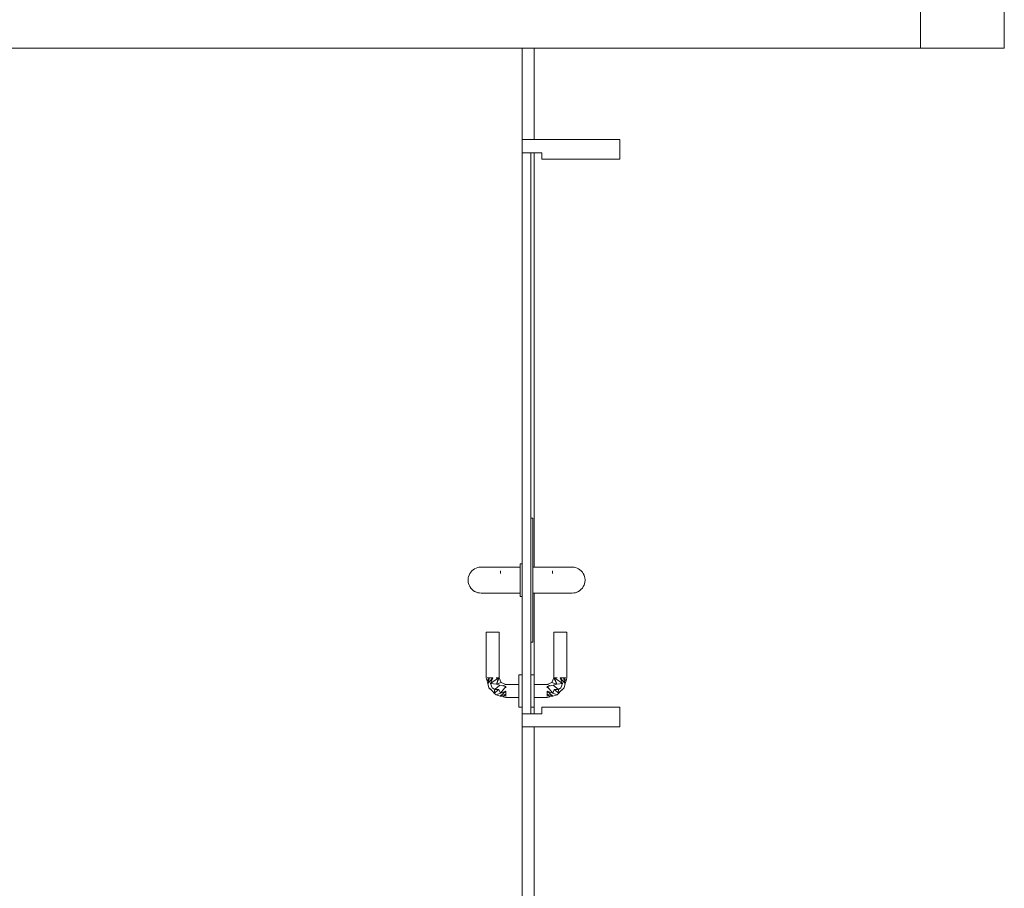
# Model space of a CAD drawing. Header units: millimetres. Extents: x 2 to 902, y -447 to 199.
# Tile 490 of 656: x 21.83 to 24.85, y 155.33 to 158. Entities that reach past the tile are written whole.
import ezdxf

# ---------------------------------------------------------------- set-up
doc = ezdxf.new("R2010")
doc.units = ezdxf.units.MM
doc.header["$MEASUREMENT"] = 0
for name, color, linetype, lineweight in [('IFC-Laje-Contorno', 134, 'Continuous', 5), ('IFC-Parede padrão-Contorno', 44, 'Continuous', 5), ('IFC-Porta-Contorno', 142, 'Continuous', 5)]:
    doc.layers.add(name, color=color, linetype=linetype, lineweight=lineweight)

msp = doc.modelspace()

# ---------------------------------------------------------------- linework, layer by layer
at = {"layer": 'IFC-Laje-Contorno', "color": 7, "lineweight": 5}
for p, q in [((24.5922, 157.9074), (24.5922, 158.4424)), ((16.0192, 157.9074), (23.3704, 157.9074)), ((23.3704, 157.6274), (23.3704, 157.9074)), ((23.3704, 157.6274), (23.3704, 157.9074)), ((23.4071, 157.9074), (24.5922, 157.9074)), ((23.4071, 157.6274), (23.4071, 157.9074)), ((23.4071, 157.6274), (23.4071, 157.9074)), ((23.4071, 156.3174), (23.4071, 157.5874)), ((23.4071, 156.3174), (23.4071, 157.5874)), ((23.4071, 155.9874), (23.4071, 156.2374)), ((23.4071, 155.9874), (23.4071, 156.2374)), ((23.4071, 155.8674), (23.4071, 155.8874)), ((23.4071, 155.8674), (23.4071, 155.8874)), ((23.3704, 153.843), (23.3704, 155.8274)), ((23.3704, 153.843), (23.3704, 155.8274)), ((23.4071, 153.2834), (23.4071, 155.8274)), ((23.4071, 153.843), (23.4071, 155.8274))]:
    msp.add_line(p, q, dxfattribs=at)
at = {"layer": 'IFC-Parede padrão-Contorno', "color": 7, "lineweight": 5}
for p, q in [((24.8487, 157.9074), (24.8487, 158.1765)), ((16.2265, 157.9074), (22.8395, 157.9074)), ((22.8395, 157.9074), (24.8487, 157.9074))]:
    msp.add_line(p, q, dxfattribs=at)
at = {"layer": 'IFC-Porta-Contorno', "color": 7, "lineweight": 5}
for p, q in [((23.3704, 157.6035), (23.3704, 157.6274)), ((23.3704, 157.6274), (23.4924, 157.6274)), ((23.3704, 157.5967), (23.3704, 157.6274)), ((23.3704, 157.6274), (23.5984, 157.6274)), ((23.4924, 157.6274), (23.6704, 157.6274)), ((23.5984, 157.6274), (23.6704, 157.6274)), ((23.6704, 157.5913), (23.6704, 157.6274)), ((23.6704, 157.613), (23.6704, 157.6274)), ((23.6704, 157.5674), (23.6704, 157.613)), ((23.3704, 157.5874), (23.3704, 157.6035)), ((23.3704, 157.5874), (23.3704, 157.5967)), ((23.3704, 157.5874), (23.4064, 157.5874)), ((23.3704, 156.8978), (23.3704, 157.5874)), ((23.3704, 156.2677), (23.3704, 157.5874)), ((23.3704, 157.5874), (23.3844, 157.5874)), ((23.3767, 157.5874), (23.3974, 157.5874)), ((23.3844, 157.5874), (23.4304, 157.5874)), ((23.3974, 156.8978), (23.3974, 157.5874)), ((23.3974, 156.2677), (23.3974, 157.5874)), ((23.4064, 157.5874), (23.4304, 157.5874)), ((23.4304, 157.5754), (23.4304, 157.5874)), ((23.4304, 157.572), (23.4304, 157.5874)), ((23.6704, 157.5674), (23.6704, 157.5913)), ((23.4304, 157.5674), (23.4304, 157.5754)), ((23.4304, 157.5674), (23.4304, 157.572)), ((23.4304, 157.5674), (23.5749, 157.5674)), ((23.4304, 157.5674), (23.4854, 157.5674)), ((23.4854, 157.5674), (23.6704, 157.5674)), ((23.5749, 157.5674), (23.6704, 157.5674)), ((23.3704, 155.8674), (23.3704, 156.8978)), ((23.3974, 156.4674), (23.3974, 156.8978)), ((23.3974, 156.4674), (23.4034, 156.4674)), ((23.3974, 156.0874), (23.3974, 156.4674)), ((23.3974, 156.4674), (23.4025, 156.4674)), ((23.4025, 156.4674), (23.4034, 156.4674)), ((23.4034, 156.0874), (23.4034, 156.4674)), ((23.4034, 156.4149), (23.4034, 156.4674)), ((23.3974, 156.0874), (23.3974, 156.4149)), ((23.4034, 156.0874), (23.4034, 156.4149)), ((23.2201, 156.3092), (23.2244, 156.3121)), ((23.2201, 156.3092), (23.2244, 156.3121)), ((23.2244, 156.3121), (23.2291, 156.3144)), ((23.2244, 156.3121), (23.2291, 156.3144)), ((23.2291, 156.3144), (23.2341, 156.3161)), ((23.2291, 156.3144), (23.2341, 156.3161)), ((23.2341, 156.3161), (23.2392, 156.3171)), ((23.2341, 156.3161), (23.2392, 156.3171)), ((23.2341, 156.3161), (23.238, 156.3166)), ((23.2341, 156.3161), (23.238, 156.3166)), ((23.238, 156.3166), (23.2444, 156.3174)), ((23.238, 156.3166), (23.2444, 156.3174)), ((23.2392, 156.3171), (23.2444, 156.3174)), ((23.2392, 156.3171), (23.2444, 156.3174)), ((23.2444, 156.3174), (23.2486, 156.3174)), ((23.2444, 156.3174), (23.2486, 156.3174)), ((23.2486, 156.3174), (23.2546, 156.3174)), ((23.2486, 156.3174), (23.2546, 156.3174)), ((23.2546, 156.3174), (23.2622, 156.317)), ((23.2546, 156.3174), (23.2622, 156.317)), ((23.2552, 156.3168), (23.274, 156.3174)), ((23.2552, 156.3168), (23.274, 156.3174)), ((23.274, 156.3174), (23.2889, 156.3174)), ((23.274, 156.3174), (23.2889, 156.3174)), ((23.2889, 156.3174), (23.3044, 156.3174)), ((23.2889, 156.3174), (23.3044, 156.3174)), ((23.3044, 156.3174), (23.3644, 156.3174)), ((23.3044, 156.3174), (23.3644, 156.3174)), ((23.3644, 156.3274), (23.3704, 156.3274)), ((23.3644, 156.3257), (23.3644, 156.3274)), ((23.3644, 156.3274), (23.3704, 156.3274)), ((23.3644, 156.3257), (23.3644, 156.3274)), ((23.3644, 156.3207), (23.3644, 156.3257)), ((23.3644, 156.3207), (23.3644, 156.3257)), ((23.3644, 156.3128), (23.3644, 156.3207)), ((23.3644, 156.3128), (23.3644, 156.3207)), ((23.3644, 156.3024), (23.3644, 156.3128)), ((23.3644, 156.3024), (23.3644, 156.3128)), ((23.4034, 156.3174), (23.4634, 156.3174)), ((23.4034, 156.3174), (23.4634, 156.3174)), ((23.4634, 156.3174), (23.4789, 156.3174)), ((23.4634, 156.3174), (23.4789, 156.3174)), ((23.4789, 156.3174), (23.4938, 156.3174)), ((23.4789, 156.3174), (23.4938, 156.3174)), ((23.4938, 156.3174), (23.5125, 156.3168)), ((23.4938, 156.3174), (23.5125, 156.3168)), ((23.5056, 156.317), (23.5132, 156.3174)), ((23.5056, 156.317), (23.5132, 156.3174)), ((23.5132, 156.3174), (23.5192, 156.3174)), ((23.5132, 156.3174), (23.5192, 156.3174)), ((23.5192, 156.3174), (23.5234, 156.3174)), ((23.5192, 156.3174), (23.5234, 156.3174)), ((23.5234, 156.3174), (23.5286, 156.3171)), ((23.5234, 156.3174), (23.5298, 156.3166)), ((23.5234, 156.3174), (23.5286, 156.3171)), ((23.5234, 156.3174), (23.5298, 156.3166)), ((23.5286, 156.3171), (23.5337, 156.3161)), ((23.5286, 156.3171), (23.5337, 156.3161)), ((23.5298, 156.3166), (23.5337, 156.3161)), ((23.5298, 156.3166), (23.5337, 156.3161)), ((23.5337, 156.3161), (23.5387, 156.3144)), ((23.5337, 156.3161), (23.5387, 156.3144)), ((23.5387, 156.3144), (23.5434, 156.3121)), ((23.5387, 156.3144), (23.5434, 156.3121)), ((23.5434, 156.3121), (23.5477, 156.3092)), ((23.5434, 156.3121), (23.5477, 156.3092)), ((23.2044, 156.2774), (23.2052, 156.2852)), ((23.2044, 156.2774), (23.2052, 156.2852)), ((23.2052, 156.2852), (23.2058, 156.2878)), ((23.2052, 156.2852), (23.2058, 156.2878)), ((23.2058, 156.2878), (23.2075, 156.2927)), ((23.2058, 156.2878), (23.2075, 156.2927)), ((23.2075, 156.2927), (23.2098, 156.2974)), ((23.2075, 156.2927), (23.2098, 156.2974)), ((23.2098, 156.2974), (23.2127, 156.3018)), ((23.2098, 156.2974), (23.2127, 156.3018)), ((23.2127, 156.3018), (23.2161, 156.3057)), ((23.2127, 156.3018), (23.2161, 156.3057)), ((23.2161, 156.3057), (23.2201, 156.3092)), ((23.2161, 156.3057), (23.2201, 156.3092)), ((23.3044, 156.2974), (23.3044, 156.3057)), ((23.3044, 156.2974), (23.3044, 156.3057)), ((23.3044, 156.2974), (23.3044, 156.3016)), ((23.3644, 156.2904), (23.3644, 156.3024)), ((23.3644, 156.2904), (23.3644, 156.3024)), ((23.3644, 156.2774), (23.3644, 156.2904)), ((23.3644, 156.2774), (23.3644, 156.2904)), ((23.4634, 156.2974), (23.4634, 156.3057)), ((23.4634, 156.2974), (23.4634, 156.3057)), ((23.4634, 156.2974), (23.4634, 156.3016)), ((23.5477, 156.3092), (23.5516, 156.3057)), ((23.5477, 156.3092), (23.5516, 156.3057)), ((23.5516, 156.3057), (23.5551, 156.3018)), ((23.5516, 156.3057), (23.5551, 156.3018)), ((23.5551, 156.3018), (23.558, 156.2974)), ((23.5551, 156.3018), (23.558, 156.2974)), ((23.558, 156.2974), (23.5603, 156.2927)), ((23.558, 156.2974), (23.5603, 156.2927)), ((23.5603, 156.2927), (23.562, 156.2878)), ((23.5603, 156.2927), (23.562, 156.2878)), ((23.562, 156.2878), (23.5626, 156.2852)), ((23.562, 156.2878), (23.5626, 156.2852)), ((23.5626, 156.2852), (23.5634, 156.2774)), ((23.5626, 156.2852), (23.5634, 156.2774)), ((23.2044, 156.2774), (23.2052, 156.2696)), ((23.2044, 156.2774), (23.2052, 156.2696)), ((23.2052, 156.2696), (23.2058, 156.2671)), ((23.2052, 156.2696), (23.2058, 156.2671)), ((23.2058, 156.2671), (23.2075, 156.2621)), ((23.2058, 156.2671), (23.2075, 156.2621)), ((23.2075, 156.2621), (23.2098, 156.2574)), ((23.2075, 156.2621), (23.2098, 156.2574)), ((23.2098, 156.2574), (23.2127, 156.2531)), ((23.2098, 156.2574), (23.2127, 156.2531)), ((23.2127, 156.2531), (23.2161, 156.2491)), ((23.2127, 156.2531), (23.2161, 156.2491)), ((23.3644, 156.2645), (23.3644, 156.2774)), ((23.3644, 156.2645), (23.3644, 156.2774)), ((23.3644, 156.2524), (23.3644, 156.2645)), ((23.3644, 156.2524), (23.3644, 156.2645)), ((23.3644, 156.2421), (23.3644, 156.2524)), ((23.3644, 156.2421), (23.3644, 156.2524)), ((23.3704, 155.8674), (23.3704, 156.2677)), ((23.3974, 155.8674), (23.3974, 156.2677)), ((23.5516, 156.2491), (23.5551, 156.2531)), ((23.5516, 156.2491), (23.5551, 156.2531)), ((23.5551, 156.2531), (23.558, 156.2574)), ((23.5551, 156.2531), (23.558, 156.2574)), ((23.558, 156.2574), (23.5603, 156.2621)), ((23.558, 156.2574), (23.5603, 156.2621)), ((23.5603, 156.2621), (23.562, 156.2671)), ((23.5603, 156.2621), (23.562, 156.2671)), ((23.562, 156.2671), (23.5626, 156.2696)), ((23.562, 156.2671), (23.5626, 156.2696)), ((23.5626, 156.2696), (23.5634, 156.2774)), ((23.5626, 156.2696), (23.5634, 156.2774)), ((23.2161, 156.2491), (23.2201, 156.2457)), ((23.2161, 156.2491), (23.2201, 156.2457)), ((23.2201, 156.2457), (23.2244, 156.2428)), ((23.2201, 156.2457), (23.2244, 156.2428)), ((23.2244, 156.2428), (23.2291, 156.2405)), ((23.2244, 156.2428), (23.2281, 156.2412)), ((23.2244, 156.2428), (23.2291, 156.2405)), ((23.2244, 156.2428), (23.2281, 156.2412)), ((23.2281, 156.2412), (23.2341, 156.2388)), ((23.2281, 156.2412), (23.2341, 156.2388)), ((23.2291, 156.2405), (23.2341, 156.2388)), ((23.2291, 156.2405), (23.2341, 156.2388)), ((23.2341, 156.2388), (23.2392, 156.2378)), ((23.2341, 156.2388), (23.2392, 156.2378)), ((23.2392, 156.2378), (23.2444, 156.2374)), ((23.2392, 156.2378), (23.2444, 156.2374)), ((23.2444, 156.2374), (23.2485, 156.2375)), ((23.2444, 156.2374), (23.2485, 156.2375)), ((23.2485, 156.2375), (23.2509, 156.2374)), ((23.2485, 156.2375), (23.2509, 156.2374)), ((23.2509, 156.2374), (23.2595, 156.2376)), ((23.2509, 156.2374), (23.2595, 156.2376)), ((23.2595, 156.2376), (23.2758, 156.2374)), ((23.2595, 156.2376), (23.2758, 156.2374)), ((23.2758, 156.2374), (23.2912, 156.2375)), ((23.2758, 156.2374), (23.2912, 156.2375)), ((23.2912, 156.2375), (23.3044, 156.2374)), ((23.2912, 156.2375), (23.3044, 156.2374)), ((23.3044, 156.2374), (23.3644, 156.2374)), ((23.3044, 156.2374), (23.3644, 156.2374)), ((23.3644, 156.2341), (23.3644, 156.2421)), ((23.3644, 156.2341), (23.3644, 156.2421)), ((23.3644, 156.2291), (23.3644, 156.2341)), ((23.3644, 156.2291), (23.3644, 156.2341)), ((23.3644, 156.2274), (23.3644, 156.2291)), ((23.3644, 156.2274), (23.3644, 156.2291)), ((23.3644, 156.2274), (23.3704, 156.2274)), ((23.3644, 156.2274), (23.3704, 156.2274)), ((23.4034, 156.2374), (23.4634, 156.2374)), ((23.4034, 156.2374), (23.4634, 156.2374)), ((23.4634, 156.2374), (23.4766, 156.2375)), ((23.4634, 156.2374), (23.4766, 156.2375)), ((23.4766, 156.2375), (23.492, 156.2374)), ((23.4766, 156.2375), (23.492, 156.2374)), ((23.492, 156.2374), (23.5083, 156.2376)), ((23.492, 156.2374), (23.5083, 156.2376)), ((23.5083, 156.2376), (23.5169, 156.2374)), ((23.5083, 156.2376), (23.5169, 156.2374)), ((23.5169, 156.2374), (23.5193, 156.2375)), ((23.5169, 156.2374), (23.5193, 156.2375)), ((23.5193, 156.2375), (23.5234, 156.2374)), ((23.5193, 156.2375), (23.5234, 156.2374)), ((23.5234, 156.2374), (23.5286, 156.2378)), ((23.5234, 156.2374), (23.5286, 156.2378)), ((23.5286, 156.2378), (23.5337, 156.2388)), ((23.5286, 156.2378), (23.5337, 156.2388)), ((23.5337, 156.2388), (23.5397, 156.2412)), ((23.5337, 156.2388), (23.5397, 156.2412)), ((23.5337, 156.2388), (23.5387, 156.2405)), ((23.5337, 156.2388), (23.5387, 156.2405)), ((23.5387, 156.2405), (23.5434, 156.2428)), ((23.5387, 156.2405), (23.5434, 156.2428)), ((23.5397, 156.2412), (23.5434, 156.2428)), ((23.5397, 156.2412), (23.5434, 156.2428)), ((23.5434, 156.2428), (23.5477, 156.2457)), ((23.5434, 156.2428), (23.5477, 156.2457)), ((23.5477, 156.2457), (23.5516, 156.2491)), ((23.5477, 156.2457), (23.5516, 156.2491)), ((23.2604, 155.9774), (23.2604, 156.1174)), ((23.2604, 156.1174), (23.2611, 156.1174)), ((23.2604, 155.9774), (23.2604, 156.1174)), ((23.2604, 156.1174), (23.2611, 156.1174)), ((23.2611, 156.1174), (23.2631, 156.1174)), ((23.2611, 156.1174), (23.2631, 156.1174)), ((23.2631, 156.1174), (23.2663, 156.1174)), ((23.2631, 156.1174), (23.2663, 156.1174)), ((23.2663, 156.1174), (23.2704, 156.1174)), ((23.2663, 156.1174), (23.2704, 156.1174)), ((23.2704, 156.1174), (23.2752, 156.1174)), ((23.2704, 156.1174), (23.2752, 156.1174)), ((23.2752, 156.1174), (23.2804, 156.1174)), ((23.2752, 156.1174), (23.2804, 156.1174)), ((23.2804, 156.1174), (23.2856, 156.1174)), ((23.2804, 156.1174), (23.2856, 156.1174)), ((23.2856, 156.1174), (23.2904, 156.1174)), ((23.2856, 156.1174), (23.2904, 156.1174)), ((23.2904, 156.1174), (23.2946, 156.1174)), ((23.2904, 156.1174), (23.2946, 156.1174)), ((23.2946, 156.1174), (23.2977, 156.1174)), ((23.2946, 156.1174), (23.2977, 156.1174)), ((23.2977, 156.1174), (23.2997, 156.1174)), ((23.2977, 156.1174), (23.2997, 156.1174)), ((23.2997, 156.1174), (23.3004, 156.1174)), ((23.2997, 156.1174), (23.3004, 156.1174)), ((23.3004, 155.9774), (23.3004, 156.1174)), ((23.3004, 155.9774), (23.3004, 156.1174)), ((23.4674, 155.9774), (23.4674, 156.1174)), ((23.4674, 156.1174), (23.468, 156.1174)), ((23.4674, 155.9774), (23.4674, 156.1174)), ((23.4674, 156.1174), (23.468, 156.1174)), ((23.468, 156.1174), (23.47, 156.1174)), ((23.468, 156.1174), (23.47, 156.1174)), ((23.47, 156.1174), (23.4732, 156.1174)), ((23.47, 156.1174), (23.4732, 156.1174)), ((23.4732, 156.1174), (23.4774, 156.1174)), ((23.4732, 156.1174), (23.4774, 156.1174)), ((23.4774, 156.1174), (23.4822, 156.1174)), ((23.4774, 156.1174), (23.4822, 156.1174)), ((23.4822, 156.1174), (23.4874, 156.1174)), ((23.4822, 156.1174), (23.4874, 156.1174)), ((23.4874, 156.1174), (23.4925, 156.1174)), ((23.4874, 156.1174), (23.4925, 156.1174)), ((23.4925, 156.1174), (23.4974, 156.1174)), ((23.4925, 156.1174), (23.4974, 156.1174)), ((23.4974, 156.1174), (23.5015, 156.1174)), ((23.4974, 156.1174), (23.5015, 156.1174)), ((23.5015, 156.1174), (23.5047, 156.1174)), ((23.5015, 156.1174), (23.5047, 156.1174)), ((23.5047, 156.1174), (23.5067, 156.1174)), ((23.5047, 156.1174), (23.5067, 156.1174)), ((23.5067, 156.1174), (23.5074, 156.1174)), ((23.5067, 156.1174), (23.5074, 156.1174)), ((23.5074, 155.9774), (23.5074, 156.1174)), ((23.5074, 155.9774), (23.5074, 156.1174)), ((23.3974, 155.8674), (23.3974, 156.0874)), ((23.3974, 156.0874), (23.4034, 156.0874)), ((23.3974, 156.0874), (23.3982, 156.0874)), ((23.3982, 156.0874), (23.4034, 156.0874)), ((23.3604, 155.9874), (23.3704, 155.9874)), ((23.3604, 155.9857), (23.3604, 155.9874)), ((23.3604, 155.9874), (23.3704, 155.9874)), ((23.3604, 155.9857), (23.3604, 155.9874)), ((23.3604, 155.9807), (23.3604, 155.9857)), ((23.3604, 155.9807), (23.3604, 155.9857)), ((23.3604, 155.9728), (23.3604, 155.9807)), ((23.3604, 155.9728), (23.3604, 155.9807)), ((23.3974, 155.9874), (23.4074, 155.9874)), ((23.3974, 155.9874), (23.4074, 155.9874)), ((23.4074, 155.9857), (23.4074, 155.9874)), ((23.4074, 155.9857), (23.4074, 155.9874)), ((23.4074, 155.9807), (23.4074, 155.9857)), ((23.4074, 155.9807), (23.4074, 155.9857)), ((23.4074, 155.9728), (23.4074, 155.9807)), ((23.4074, 155.9728), (23.4074, 155.9807)), ((23.2604, 155.9774), (23.2616, 155.9732)), ((23.2604, 155.9774), (23.2616, 155.9732)), ((23.2616, 155.9732), (23.2627, 155.9689)), ((23.2616, 155.9732), (23.2627, 155.9689)), ((23.2627, 155.9689), (23.2704, 155.9774)), ((23.2627, 155.9689), (23.2704, 155.9774)), ((23.2627, 155.9689), (23.265, 155.9605)), ((23.2627, 155.9689), (23.265, 155.9605)), ((23.2631, 155.9774), (23.2663, 155.9774)), ((23.2631, 155.9774), (23.2663, 155.9774)), ((23.265, 155.9605), (23.2704, 155.9774)), ((23.265, 155.9605), (23.2804, 155.9774)), ((23.265, 155.9605), (23.2704, 155.9774)), ((23.265, 155.9605), (23.2804, 155.9774)), ((23.265, 155.9605), (23.2685, 155.9474)), ((23.265, 155.9605), (23.2685, 155.9474)), ((23.2663, 155.9774), (23.2704, 155.9774)), ((23.2663, 155.9774), (23.2704, 155.9774)), ((23.2704, 155.9774), (23.2752, 155.9774)), ((23.2704, 155.9774), (23.2752, 155.9774)), ((23.2738, 155.9608), (23.2977, 155.9774)), ((23.2738, 155.9608), (23.2804, 155.9774)), ((23.2738, 155.9608), (23.2977, 155.9774)), ((23.2738, 155.9608), (23.2804, 155.9774)), ((23.2738, 155.9608), (23.2914, 155.9588)), ((23.2738, 155.9608), (23.2785, 155.9466)), ((23.2738, 155.9608), (23.2914, 155.9588)), ((23.2738, 155.9608), (23.2785, 155.9466)), ((23.2752, 155.9774), (23.2804, 155.9774)), ((23.2752, 155.9774), (23.2804, 155.9774)), ((23.2864, 155.9422), (23.3023, 155.9555)), ((23.2864, 155.9422), (23.3023, 155.9555)), ((23.2904, 155.9774), (23.2946, 155.9774)), ((23.2904, 155.9774), (23.2946, 155.9774)), ((23.2914, 155.9588), (23.2977, 155.9774)), ((23.2914, 155.9588), (23.3004, 155.9774)), ((23.2914, 155.9588), (23.2977, 155.9774)), ((23.2914, 155.9588), (23.3004, 155.9774)), ((23.2914, 155.9588), (23.3063, 155.9633)), ((23.2914, 155.9588), (23.3063, 155.9633)), ((23.2914, 155.9588), (23.3023, 155.9555)), ((23.2914, 155.9588), (23.3023, 155.9555)), ((23.2946, 155.9774), (23.2977, 155.9774)), ((23.2946, 155.9774), (23.2977, 155.9774)), ((23.3004, 155.9774), (23.3034, 155.9704)), ((23.3004, 155.9774), (23.3034, 155.9704)), ((23.3023, 155.9555), (23.3108, 155.9536)), ((23.3023, 155.9555), (23.3108, 155.9536)), ((23.3034, 155.9704), (23.3063, 155.9633)), ((23.3034, 155.9704), (23.3063, 155.9633)), ((23.3038, 155.9308), (23.3204, 155.9516)), ((23.3038, 155.9308), (23.3204, 155.9516)), ((23.3063, 155.9633), (23.3134, 155.9604)), ((23.3063, 155.9633), (23.3134, 155.9604)), ((23.3108, 155.9536), (23.3204, 155.9574)), ((23.3108, 155.9536), (23.3204, 155.9574)), ((23.3108, 155.9536), (23.3204, 155.9516)), ((23.3108, 155.9536), (23.3204, 155.9516)), ((23.3134, 155.9604), (23.3204, 155.9574)), ((23.3134, 155.9604), (23.3204, 155.9574)), ((23.3204, 155.9574), (23.3604, 155.9574)), ((23.3204, 155.9574), (23.3604, 155.9574)), ((23.3204, 155.9474), (23.3204, 155.9516)), ((23.3204, 155.9474), (23.3204, 155.9516)), ((23.3604, 155.9624), (23.3604, 155.9728)), ((23.3604, 155.9624), (23.3604, 155.9728)), ((23.3604, 155.9504), (23.3604, 155.9624)), ((23.3604, 155.9504), (23.3604, 155.9624)), ((23.3604, 155.9374), (23.3604, 155.9504)), ((23.3604, 155.9374), (23.3604, 155.9504)), ((23.4074, 155.9624), (23.4074, 155.9728)), ((23.4074, 155.9624), (23.4074, 155.9728)), ((23.4074, 155.9504), (23.4074, 155.9624)), ((23.4074, 155.9504), (23.4074, 155.9624)), ((23.4074, 155.9574), (23.4474, 155.9574)), ((23.4074, 155.9574), (23.4474, 155.9574)), ((23.4074, 155.9474), (23.4074, 155.9516)), ((23.4074, 155.9474), (23.4074, 155.9516)), ((23.4074, 155.9374), (23.4074, 155.9504)), ((23.4074, 155.9374), (23.4074, 155.9504)), ((23.4474, 155.9574), (23.4544, 155.9604)), ((23.4474, 155.9574), (23.4544, 155.9604)), ((23.4474, 155.9574), (23.457, 155.9536)), ((23.4474, 155.9574), (23.457, 155.9536)), ((23.4474, 155.9516), (23.457, 155.9536)), ((23.4474, 155.9516), (23.457, 155.9536)), ((23.4474, 155.9474), (23.4474, 155.9516)), ((23.4474, 155.9516), (23.464, 155.9308)), ((23.4474, 155.9474), (23.4474, 155.9516)), ((23.4474, 155.9516), (23.464, 155.9308)), ((23.4544, 155.9604), (23.4615, 155.9633)), ((23.4544, 155.9604), (23.4615, 155.9633)), ((23.457, 155.9536), (23.4655, 155.9555)), ((23.457, 155.9536), (23.4655, 155.9555)), ((23.4615, 155.9633), (23.4644, 155.9704)), ((23.4615, 155.9633), (23.4644, 155.9704)), ((23.4615, 155.9633), (23.4764, 155.9588)), ((23.4615, 155.9633), (23.4764, 155.9588)), ((23.4644, 155.9704), (23.4674, 155.9774)), ((23.4644, 155.9704), (23.4674, 155.9774)), ((23.4655, 155.9555), (23.4764, 155.9588)), ((23.4655, 155.9555), (23.4764, 155.9588)), ((23.4655, 155.9555), (23.4814, 155.9422)), ((23.4655, 155.9555), (23.4814, 155.9422)), ((23.4674, 155.9774), (23.4764, 155.9588)), ((23.4674, 155.9774), (23.4764, 155.9588)), ((23.47, 155.9774), (23.4764, 155.9588)), ((23.47, 155.9774), (23.494, 155.9608)), ((23.47, 155.9774), (23.4732, 155.9774)), ((23.47, 155.9774), (23.4764, 155.9588)), ((23.47, 155.9774), (23.494, 155.9608)), ((23.47, 155.9774), (23.4732, 155.9774)), ((23.4732, 155.9774), (23.4774, 155.9774)), ((23.4732, 155.9774), (23.4774, 155.9774)), ((23.4764, 155.9588), (23.494, 155.9608)), ((23.4764, 155.9588), (23.494, 155.9608)), ((23.4874, 155.9774), (23.494, 155.9608)), ((23.4874, 155.9774), (23.5028, 155.9605)), ((23.4874, 155.9774), (23.4925, 155.9774)), ((23.4874, 155.9774), (23.494, 155.9608)), ((23.4874, 155.9774), (23.5028, 155.9605)), ((23.4874, 155.9774), (23.4925, 155.9774)), ((23.4893, 155.9466), (23.494, 155.9608)), ((23.4893, 155.9466), (23.494, 155.9608)), ((23.4925, 155.9774), (23.4974, 155.9774)), ((23.4925, 155.9774), (23.4974, 155.9774)), ((23.4974, 155.9774), (23.5028, 155.9605)), ((23.4974, 155.9774), (23.5051, 155.9689)), ((23.4974, 155.9774), (23.5015, 155.9774)), ((23.4974, 155.9774), (23.5028, 155.9605)), ((23.4974, 155.9774), (23.5051, 155.9689)), ((23.4974, 155.9774), (23.5015, 155.9774)), ((23.4993, 155.9474), (23.5028, 155.9605)), ((23.4993, 155.9474), (23.5028, 155.9605)), ((23.5015, 155.9774), (23.5047, 155.9774)), ((23.5015, 155.9774), (23.5047, 155.9774)), ((23.5028, 155.9605), (23.5051, 155.9689)), ((23.5028, 155.9605), (23.5051, 155.9689)), ((23.5051, 155.9689), (23.5062, 155.9732)), ((23.5051, 155.9689), (23.5062, 155.9732)), ((23.5062, 155.9732), (23.5074, 155.9774)), ((23.5062, 155.9732), (23.5074, 155.9774)), ((23.2685, 155.9474), (23.2794, 155.9364)), ((23.2685, 155.9474), (23.274, 155.9419)), ((23.274, 155.9419), (23.2794, 155.9364)), ((23.2785, 155.9466), (23.2864, 155.9422)), ((23.2785, 155.9466), (23.2864, 155.9422)), ((23.2794, 155.9364), (23.2849, 155.931)), ((23.2794, 155.9364), (23.2849, 155.931)), ((23.2849, 155.931), (23.2993, 155.9423)), ((23.2849, 155.931), (23.2993, 155.9423)), ((23.2849, 155.931), (23.2864, 155.9422)), ((23.2849, 155.931), (23.2864, 155.9422)), ((23.2849, 155.931), (23.2904, 155.9255)), ((23.2849, 155.931), (23.2904, 155.9255)), ((23.2864, 155.9422), (23.2993, 155.9423)), ((23.2864, 155.9422), (23.2993, 155.9423)), ((23.2904, 155.9255), (23.3038, 155.9308)), ((23.2904, 155.9255), (23.3038, 155.9308)), ((23.2904, 155.9255), (23.3034, 155.922)), ((23.2904, 155.9255), (23.3034, 155.922)), ((23.2993, 155.9423), (23.3038, 155.9308)), ((23.2993, 155.9423), (23.3038, 155.9308)), ((23.3034, 155.922), (23.3204, 155.9374)), ((23.3034, 155.922), (23.3204, 155.9374)), ((23.3034, 155.922), (23.3204, 155.9274)), ((23.3034, 155.922), (23.3204, 155.9274)), ((23.3034, 155.922), (23.3119, 155.9197)), ((23.3034, 155.922), (23.3119, 155.9197)), ((23.3038, 155.9308), (23.3204, 155.9374)), ((23.3038, 155.9308), (23.3204, 155.9374)), ((23.3119, 155.9197), (23.3204, 155.9274)), ((23.3119, 155.9197), (23.3204, 155.9274)), ((23.3119, 155.9197), (23.3162, 155.9186)), ((23.3119, 155.9197), (23.3162, 155.9186)), ((23.3204, 155.9323), (23.3204, 155.9374)), ((23.3204, 155.9323), (23.3204, 155.9374)), ((23.3204, 155.9274), (23.3204, 155.9323)), ((23.3204, 155.9274), (23.3204, 155.9323)), ((23.3204, 155.9233), (23.3204, 155.9274)), ((23.3204, 155.9233), (23.3204, 155.9274)), ((23.3204, 155.9201), (23.3204, 155.9233)), ((23.3204, 155.9201), (23.3204, 155.9233)), ((23.3604, 155.9245), (23.3604, 155.9374)), ((23.3604, 155.9245), (23.3604, 155.9374)), ((23.3604, 155.9124), (23.3604, 155.9245)), ((23.3604, 155.9124), (23.3604, 155.9245)), ((23.4074, 155.9245), (23.4074, 155.9374)), ((23.4074, 155.9245), (23.4074, 155.9374)), ((23.4074, 155.9233), (23.4074, 155.9274)), ((23.4074, 155.9233), (23.4074, 155.9274)), ((23.4074, 155.9124), (23.4074, 155.9245)), ((23.4074, 155.9124), (23.4074, 155.9245)), ((23.4474, 155.9323), (23.4474, 155.9374)), ((23.4474, 155.9374), (23.4643, 155.922)), ((23.4474, 155.9374), (23.464, 155.9308)), ((23.4474, 155.9323), (23.4474, 155.9374)), ((23.4474, 155.9374), (23.464, 155.9308)), ((23.4474, 155.9374), (23.4643, 155.922)), ((23.4474, 155.9274), (23.4474, 155.9323)), ((23.4474, 155.9274), (23.4474, 155.9323)), ((23.4474, 155.9233), (23.4474, 155.9274)), ((23.4474, 155.9274), (23.4643, 155.922)), ((23.4474, 155.9274), (23.4558, 155.9197)), ((23.4474, 155.9233), (23.4474, 155.9274)), ((23.4474, 155.9274), (23.4643, 155.922)), ((23.4474, 155.9274), (23.4558, 155.9197)), ((23.4474, 155.9201), (23.4474, 155.9233)), ((23.4474, 155.9201), (23.4474, 155.9233)), ((23.4516, 155.9186), (23.4558, 155.9197)), ((23.4516, 155.9186), (23.4558, 155.9197)), ((23.4558, 155.9197), (23.4643, 155.922)), ((23.4558, 155.9197), (23.4643, 155.922)), ((23.464, 155.9308), (23.4685, 155.9423)), ((23.464, 155.9308), (23.4685, 155.9423)), ((23.464, 155.9308), (23.4774, 155.9255)), ((23.464, 155.9308), (23.4774, 155.9255)), ((23.4643, 155.922), (23.4774, 155.9255)), ((23.4643, 155.922), (23.4774, 155.9255)), ((23.4685, 155.9423), (23.4814, 155.9422)), ((23.4685, 155.9423), (23.4828, 155.931)), ((23.4685, 155.9423), (23.4814, 155.9422)), ((23.4685, 155.9423), (23.4828, 155.931)), ((23.4774, 155.9255), (23.4828, 155.931)), ((23.4774, 155.9255), (23.4828, 155.931)), ((23.4814, 155.9422), (23.4893, 155.9466)), ((23.4814, 155.9422), (23.4893, 155.9466)), ((23.4814, 155.9422), (23.4828, 155.931)), ((23.4814, 155.9422), (23.4828, 155.931)), ((23.4828, 155.931), (23.4883, 155.9364)), ((23.4828, 155.931), (23.4883, 155.9364)), ((23.4883, 155.9364), (23.4993, 155.9474)), ((23.4883, 155.9364), (23.4938, 155.9419)), ((23.4883, 155.9364), (23.4938, 155.9419)), ((23.4938, 155.9419), (23.4993, 155.9474)), ((23.4938, 155.9419), (23.4993, 155.9474)), ((23.3162, 155.9186), (23.3204, 155.9174)), ((23.3162, 155.9186), (23.3204, 155.9174)), ((23.3204, 155.9174), (23.3604, 155.9174)), ((23.3204, 155.9174), (23.3604, 155.9174)), ((23.3604, 155.9021), (23.3604, 155.9124)), ((23.3604, 155.9021), (23.3604, 155.9124)), ((23.3604, 155.8941), (23.3604, 155.9021)), ((23.3604, 155.8941), (23.3604, 155.9021)), ((23.3604, 155.8891), (23.3604, 155.8941)), ((23.3604, 155.8891), (23.3604, 155.8941)), ((23.4074, 155.9174), (23.4474, 155.9174)), ((23.4074, 155.9174), (23.4474, 155.9174)), ((23.4074, 155.9021), (23.4074, 155.9124)), ((23.4074, 155.9021), (23.4074, 155.9124)), ((23.4074, 155.8941), (23.4074, 155.9021)), ((23.4074, 155.8941), (23.4074, 155.9021)), ((23.4074, 155.8891), (23.4074, 155.8941)), ((23.4074, 155.8891), (23.4074, 155.8941)), ((23.4474, 155.9174), (23.4516, 155.9186)), ((23.4474, 155.9174), (23.4516, 155.9186)), ((23.3604, 155.8874), (23.3604, 155.8891)), ((23.3604, 155.8874), (23.3604, 155.8891)), ((23.3604, 155.8874), (23.3704, 155.8874)), ((23.3604, 155.8874), (23.3704, 155.8874)), ((23.3704, 155.8674), (23.3945, 155.8674)), ((23.3704, 155.8514), (23.3704, 155.8674)), ((23.3704, 155.8674), (23.4165, 155.8674)), ((23.3704, 155.837), (23.3704, 155.8674)), ((23.3812, 155.8674), (23.3974, 155.8674)), ((23.3945, 155.8674), (23.4304, 155.8674)), ((23.3974, 155.8874), (23.4074, 155.8874)), ((23.3974, 155.8874), (23.4074, 155.8874)), ((23.4074, 155.8874), (23.4074, 155.8891)), ((23.4074, 155.8874), (23.4074, 155.8891)), ((23.4165, 155.8674), (23.4304, 155.8674)), ((23.4304, 155.8874), (23.526, 155.8874)), ((23.4304, 155.8795), (23.4304, 155.8874)), ((23.4304, 155.8874), (23.6155, 155.8874)), ((23.4304, 155.8721), (23.4304, 155.8874)), ((23.4304, 155.8674), (23.4304, 155.8795)), ((23.4304, 155.8674), (23.4304, 155.8721)), ((23.526, 155.8874), (23.6704, 155.8874)), ((23.6155, 155.8874), (23.6704, 155.8874)), ((23.6704, 155.8635), (23.6704, 155.8874)), ((23.6704, 155.8737), (23.6704, 155.8874)), ((23.6704, 155.8274), (23.6704, 155.8737)), ((23.6704, 155.8274), (23.6704, 155.8635)), ((23.3704, 155.8274), (23.3704, 155.8514)), ((23.3704, 155.8274), (23.3704, 155.837)), ((23.3704, 155.8274), (23.5484, 155.8274)), ((23.3704, 155.8274), (23.4424, 155.8274)), ((23.4424, 155.8274), (23.6704, 155.8274)), ((23.5484, 155.8274), (23.6704, 155.8274))]:
    msp.add_line(p, q, dxfattribs=at)

doc.saveas('drawing.dxf')
